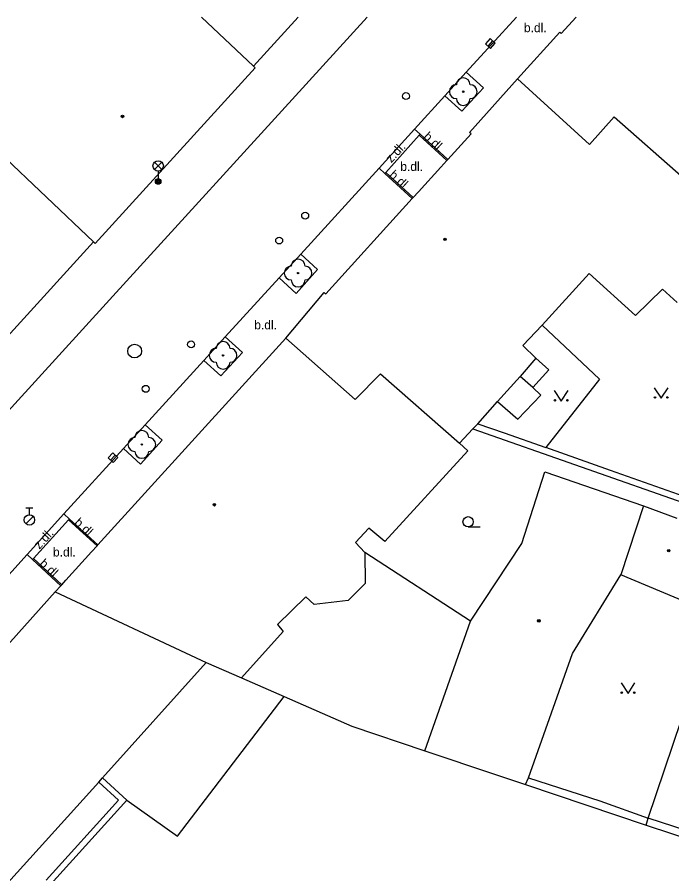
# Model space of a CAD drawing. Extents: x -598932 to -598196, y -1162207 to -1161504.
# Drawn here: x -598650.8 to -598603.5, y -1161567.1 to -1161505.2 of the extents above; entities that cross this region are included whole.
import ezdxf

# ---------------------------------------------------------------- set-up
doc = ezdxf.new("R2010")
doc.units = 0
for name, color, linetype in [('DOP - kresba z DSPS bez soueadnic', 7, 'Continuous'), ('DOP - rozhrani ploch obecne', 7, 'Continuous'), ('Level 22', 7, 'Continuous'), ('Level 27', 7, 'Continuous'), ('Level 28', 7, 'Continuous'), ('Level 33', 7, 'Continuous'), ('Level 36', 7, 'Continuous'), ('Level 39', 7, 'Continuous'), ('TM - budovy zdene_ betonove - VP', 7, 'Continuous'), ('TM - chodniky - VP', 7, 'Continuous'), ('TM - komunikace - VP', 7, 'Continuous'), ('TM - letecke snimky - pomocna linie', 7, 'Continuous'), ('TM - popis povrchu', 7, 'Continuous'), ('TM - rozhrani mezi zpev. plochami mezi sebou - VP', 7, 'Continuous'), ('TM - vstup do budovy - nerozlisene', 7, 'Continuous')]:
    doc.layers.add(name, color=color, linetype=linetype)

msp = doc.modelspace()

# ---------------------------------------------------------------- linework, layer by layer
at = {"layer": 'DOP - kresba z DSPS bez soueadnic'}
for points in [[(-598613.52, -1161531.95), (-598614.42, -1161531.16)], [(-598607.91, -1161537.95), (-598612.58, -1161536.3)], [(-598601.77, -1161540.12), (-598607.91, -1161537.95)], [(-598644.61, -1161560.16), (-598642.85, -1161561.79)], [(-598613.84, -1161560.16), (-598608.67, -1161561.84)], [(-598643.44, -1161561.79), (-598644.87, -1161560.47)], [(-598648.67, -1161567.57), (-598643.44, -1161561.79)], [(-598642.85, -1161561.79), (-598648.36, -1161567.87)], [(-598608.67, -1161561.84), (-598605.18, -1161563.09)], [(-598596.12, -1161566.02), (-598605.18, -1161563.09)]]:
    msp.add_lwpolyline(points, dxfattribs=at)
at = {"layer": 'DOP - rozhrani ploch obecne'}
for points in [[(-598612.85, -1161527.44), (-598608.7, -1161531.35)], [(-598612.35, -1161530.67), (-598613.31, -1161529.84)], [(-598613.52, -1161531.95), (-598612.35, -1161530.67)], [(-598608.7, -1161531.35), (-598612.58, -1161536.3)], [(-598612.94, -1161532.5), (-598613.52, -1161531.95)], [(-598614.6, -1161534.24), (-598612.94, -1161532.5)], [(-598616.06, -1161532.97), (-598614.6, -1161534.24)], [(-598617.49, -1161534.59), (-598615.59, -1161535.24)], [(-598617.85, -1161534.94), (-598602.19, -1161540.44)], [(-598615.59, -1161535.24), (-598612.58, -1161536.3)], [(-598605.18, -1161563.09), (-598598.04, -1161541.9)], [(-598634.57, -1161552.93), (-598631.48, -1161554.29), (-598626.6, -1161556.44)], [(-598626.6, -1161556.44), (-598621.31, -1161558.21)], [(-598614.04, -1161560.64), (-598605.34, -1161563.6)], [(-598605.34, -1161563.6), (-598605.18, -1161563.09)], [(-598605.34, -1161563.6), (-598596.17, -1161566.61)]]:
    msp.add_lwpolyline(points, dxfattribs=at)
at = {"layer": 'Level 22'}
for centre in [(-598618.54, -1161510.57), (-598630.47, -1161523.68), (-598635.89, -1161529.63), (-598641.76, -1161536.07)]:
    msp.add_circle(centre, 0.05, dxfattribs=at)
for centre, start, end in [((-598618.54, -1161510.07), 0, 180), ((-598619.04, -1161510.57), 90, 270), ((-598618.04, -1161510.57), 270, 90), ((-598618.54, -1161511.07), 180, 0), ((-598630.47, -1161523.18), 0, 180), ((-598630.97, -1161523.68), 90, 270), ((-598629.97, -1161523.68), 270, 90), ((-598630.47, -1161524.18), 180, 0), ((-598636.39, -1161529.63), 90, 270), ((-598635.89, -1161529.13), 0, 180), ((-598635.39, -1161529.63), 270, 90), ((-598635.89, -1161530.13), 180, 0), ((-598641.76, -1161535.57), 0, 180), ((-598642.26, -1161536.07), 90, 270), ((-598641.26, -1161536.07), 270, 90), ((-598641.76, -1161536.57), 180, 0)]:
    msp.add_arc(centre, 0.5, start, end, dxfattribs=at)
at = {"layer": 'Level 27'}
for p, q in [((-598616.749, -1161507.275), (-598616.411, -1161506.905)), ((-598643.682, -1161536.845), (-598644.018, -1161537.215))]:
    msp.add_line(p, q, dxfattribs=at)
for points in [[(-598616.564, -1161507.443), (-598616.227, -1161507.074), (-598616.596, -1161506.737), (-598616.933, -1161507.106)], [(-598643.866, -1161536.677), (-598644.203, -1161537.046), (-598643.834, -1161537.383), (-598643.497, -1161537.014)]]:
    msp.add_lwpolyline(points, close=True, dxfattribs=at)
msp.add_circle((-598642.28, -1161529.32), 0.5, dxfattribs=at)
at = {"layer": 'Level 28'}
for p, q in [((-598650.13, -1161540.655), (-598649.63, -1161540.655)), ((-598649.88, -1161541.155), (-598649.88, -1161540.655)), ((-598650.138, -1161541.802), (-598649.608, -1161541.272))]:
    msp.add_line(p, q, dxfattribs=at)
for centre, radius in [((-598622.68, -1161510.89), 0.25), ((-598629.96, -1161519.53), 0.25), ((-598631.84, -1161521.33), 0.25), ((-598638.2, -1161528.84), 0.25), ((-598641.48, -1161532.05), 0.25), ((-598649.88, -1161541.53), 0.375)]:
    msp.add_circle(centre, radius, dxfattribs=at)
at = {"layer": 'Level 33'}
for p, q in [((-598640.845, -1161516.2), (-598640.315, -1161515.67)), ((-598640.845, -1161515.67), (-598640.315, -1161516.2)), ((-598640.58, -1161516.31), (-598640.58, -1161517.06))]:
    msp.add_line(p, q, dxfattribs=at)
for centre, radius in [((-598640.58, -1161515.935), 0.375), ((-598640.58, -1161517.06), 0.2), ((-598640.58, -1161517.06), 0.145), ((-598640.58, -1161517.06), 0.0876)]:
    msp.add_circle(centre, radius, dxfattribs=at)
at = {"layer": 'Level 36'}
msp.add_line((-598618.19, -1161542.035), (-598617.315, -1161542.035), dxfattribs=at)
for points in [[(-598611.97, -1161532.18), (-598611.47, -1161532.93), (-598610.97, -1161532.18)], [(-598604.74, -1161531.97), (-598604.24, -1161532.72), (-598603.74, -1161531.97)], [(-598607.14, -1161553.31), (-598606.64, -1161554.06), (-598606.14, -1161553.31)]]:
    msp.add_lwpolyline(points, dxfattribs=at)
for centre, radius in [((-598611.92, -1161532.88), 0.05), ((-598611.021, -1161532.88), 0.05), ((-598604.69, -1161532.67), 0.05), ((-598603.791, -1161532.67), 0.05), ((-598618.19, -1161541.66), 0.375), ((-598607.09, -1161554.01), 0.05), ((-598606.191, -1161554.01), 0.05)]:
    msp.add_circle(centre, radius, dxfattribs=at)
at = {"layer": 'Level 39'}
for centre, radius in [((-598643.16, -1161512.36), 0.09), ((-598643.16, -1161512.36), 0.0398), ((-598619.86, -1161521.24), 0.09), ((-598619.86, -1161521.24), 0.0398), ((-598636.52, -1161540.43), 0.09), ((-598636.52, -1161540.43), 0.0398), ((-598603.7, -1161543.75), 0.09), ((-598603.7, -1161543.75), 0.0398), ((-598613.08, -1161548.82), 0.09), ((-598613.08, -1161548.82), 0.0398)]:
    msp.add_circle(centre, radius, dxfattribs=at)
at = {"layer": 'TM - budovy zdene_ betonove - VP'}
for points in [[(-598637.451, -1161505.182), (-598633.7, -1161508.73)], [(-598630.467, -1161505.182), (-598633.7, -1161508.73)], [(-598611.46, -1161506.36), (-598610.391, -1161505.182)], [(-598614.62, -1161509.63), (-598611.57, -1161506.26)], [(-598611.57, -1161506.26), (-598611.46, -1161506.36)], [(-598633.7, -1161508.73), (-598633.57, -1161508.85)], [(-598633.57, -1161508.85), (-598645.12, -1161521.54)], [(-598618.09, -1161513.52), (-598614.62, -1161509.63)], [(-598614.62, -1161509.63), (-598609.41, -1161514.39)], [(-598655.46, -1161511.74), (-598645.25, -1161521.42)], [(-598609.41, -1161514.39), (-598607.65, -1161512.38)], [(-598607.65, -1161512.38), (-598602.6, -1161516.83)], [(-598619.66, -1161515.47), (-598617.98, -1161513.62)], [(-598617.98, -1161513.62), (-598618.09, -1161513.52)], [(-598620.17, -1161516.03), (-598619.73, -1161515.55)], [(-598619.73, -1161515.55), (-598619.66, -1161515.47)], [(-598621.78, -1161517.8), (-598620.17, -1161516.03)], [(-598622.16, -1161518.22), (-598621.78, -1161517.8)], [(-598628.47, -1161525.19), (-598622.22, -1161518.28)], [(-598622.22, -1161518.28), (-598622.16, -1161518.22)], [(-598645.25, -1161521.42), (-598657.03, -1161534.36)], [(-598645.12, -1161521.54), (-598645.25, -1161521.42)], [(-598609.45, -1161523.71), (-598612.85, -1161527.44)], [(-598606.09, -1161526.74), (-598609.45, -1161523.71)], [(-598604.16, -1161524.84), (-598606.09, -1161526.74)], [(-598603.09, -1161525.8), (-598604.16, -1161524.84)], [(-598631.36, -1161528.38), (-598628.58, -1161525.09)], [(-598628.58, -1161525.09), (-598628.47, -1161525.19)], [(-598612.85, -1161527.44), (-598614.24, -1161528.91)], [(-598644.93, -1161543.33), (-598631.36, -1161528.38)], [(-598631.36, -1161528.38), (-598626.34, -1161532.82)], [(-598614.24, -1161528.91), (-598613.31, -1161529.84)], [(-598613.31, -1161529.84), (-598614.42, -1161531.16)], [(-598626.34, -1161532.82), (-598624.53, -1161530.96)], [(-598624.53, -1161530.96), (-598618.82, -1161535.97)], [(-598614.42, -1161531.16), (-598616.06, -1161532.97)], [(-598617.49, -1161534.59), (-598616.06, -1161532.97)], [(-598617.49, -1161534.59), (-598617.85, -1161534.94)], [(-598618.82, -1161535.97), (-598617.85, -1161534.94)], [(-598618.82, -1161535.97), (-598618.21, -1161536.53)], [(-598618.21, -1161536.53), (-598624.2, -1161543.08)], [(-598614.31, -1161543.23), (-598612.66, -1161538.05)], [(-598612.66, -1161538.05), (-598605.53, -1161540.5)], [(-598605.53, -1161540.5), (-598607.15, -1161545.5)], [(-598605.53, -1161540.5), (-598603.12, -1161541.39)], [(-598625.36, -1161542.13), (-598626.33, -1161543.15)], [(-598624.2, -1161543.08), (-598625.36, -1161542.13)], [(-598645.39, -1161543.84), (-598644.99, -1161543.4)], [(-598644.99, -1161543.4), (-598644.93, -1161543.33)], [(-598626.33, -1161543.15), (-598625.64, -1161543.87)], [(-598618.03, -1161548.84), (-598614.31, -1161543.23)], [(-598647.25, -1161545.89), (-598645.39, -1161543.84)], [(-598625.64, -1161543.87), (-598625.63, -1161546.11)], [(-598647.55, -1161546.21), (-598647.25, -1161545.89)], [(-598610.65, -1161551.18), (-598607.15, -1161545.5)], [(-598602.28, -1161547.55), (-598607.15, -1161545.5)], [(-598648.03, -1161546.73), (-598647.61, -1161546.28)], [(-598647.61, -1161546.28), (-598647.55, -1161546.21)], [(-598625.63, -1161546.11), (-598626.86, -1161547.35)], [(-598660.63, -1161560.8), (-598655.72, -1161555.32), (-598654.7, -1161554.18), (-598648.03, -1161546.73)], [(-598648.03, -1161546.73), (-598637.12, -1161551.82)], [(-598629.91, -1161547.09), (-598631.97, -1161549.09)], [(-598629.3, -1161547.65), (-598629.91, -1161547.09)], [(-598626.86, -1161547.35), (-598629.3, -1161547.65)], [(-598621.31, -1161558.21), (-598618.03, -1161548.84)], [(-598631.55, -1161549.59), (-598634.57, -1161552.93)], [(-598631.97, -1161549.09), (-598631.55, -1161549.59)], [(-598613.84, -1161560.16), (-598610.65, -1161551.18)], [(-598637.12, -1161551.82), (-598644.61, -1161560.16)], [(-598637.12, -1161551.82), (-598634.57, -1161552.93)], [(-598621.31, -1161558.21), (-598616.21, -1161559.92)], [(-598644.87, -1161560.47), (-598644.61, -1161560.16)], [(-598616.21, -1161559.92), (-598614.04, -1161560.64)], [(-598614.04, -1161560.64), (-598613.84, -1161560.16)], [(-598644.87, -1161560.47), (-598653.06, -1161569.51)]]:
    msp.add_lwpolyline(points, dxfattribs=at)
at = {"layer": 'TM - chodniky - VP'}
for points in [[(-598618.32, -1161509.17), (-598617.08, -1161510.3), (-598618.65, -1161511.98), (-598619.87, -1161510.87)], [(-598631.83, -1161524.02), (-598630.6, -1161525.15), (-598629.07, -1161523.43), (-598630.28, -1161522.32)], [(-598637.27, -1161529.99), (-598636.05, -1161531.1), (-598634.5, -1161529.42), (-598635.73, -1161528.3)], [(-598643.09, -1161536.37), (-598641.86, -1161537.49), (-598640.3, -1161535.76), (-598641.52, -1161534.65)]]:
    msp.add_lwpolyline(points, dxfattribs=at)
at = {"layer": 'TM - komunikace - VP'}
for points in [[(-598674.35, -1161558.83), (-598666.32, -1161550.01), (-598661.22, -1161544.42), (-598654.38, -1161536.89), (-598642.62, -1161524), (-598630.9, -1161511.13), (-598625.488, -1161505.182)], [(-598614.684, -1161505.182), (-598616.49, -1161507.17), (-598618.32, -1161509.17)], [(-598618.32, -1161509.17), (-598619.87, -1161510.87)], [(-598619.87, -1161510.87), (-598622.07, -1161513.28)], [(-598622.07, -1161513.28), (-598624.62, -1161516.11)], [(-598624.62, -1161516.11), (-598630.28, -1161522.32)], [(-598630.28, -1161522.32), (-598631.83, -1161524.02)], [(-598631.83, -1161524.02), (-598635.73, -1161528.3)], [(-598635.73, -1161528.3), (-598637.27, -1161529.99)], [(-598637.27, -1161529.99), (-598641.52, -1161534.65)], [(-598641.52, -1161534.65), (-598643.09, -1161536.37)], [(-598643.09, -1161536.37), (-598647.39, -1161541.09)], [(-598647.39, -1161541.09), (-598650.05, -1161544.02)], [(-598650.05, -1161544.02), (-598652.51, -1161546.72)]]:
    msp.add_lwpolyline(points, dxfattribs=at)
at = {"layer": 'TM - letecke snimky - pomocna linie'}
for points in [[(-598618.03, -1161548.84), (-598625.64, -1161543.87)], [(-598642.85, -1161561.79), (-598639.18, -1161564.39), (-598631.48, -1161554.29)]]:
    msp.add_lwpolyline(points, dxfattribs=at)
at = {"layer": 'TM - rozhrani mezi zpev. plochami mezi sebou - VP'}
for points in [[(-598624.14, -1161516.41), (-598621.73, -1161513.72)], [(-598621.66, -1161513.65), (-598622.07, -1161513.28)], [(-598621.73, -1161513.72), (-598621.66, -1161513.65)], [(-598619.73, -1161515.55), (-598621.73, -1161513.72)], [(-598619.66, -1161515.47), (-598621.66, -1161513.65)], [(-598624.21, -1161516.48), (-598624.62, -1161516.11)], [(-598624.21, -1161516.48), (-598624.14, -1161516.41)], [(-598622.22, -1161518.28), (-598624.21, -1161516.48)], [(-598622.16, -1161518.22), (-598624.14, -1161516.41)], [(-598649.58, -1161544.32), (-598647.05, -1161541.53)], [(-598647.39, -1161541.09), (-598646.98, -1161541.46)], [(-598647.05, -1161541.53), (-598646.98, -1161541.46)], [(-598647.05, -1161541.53), (-598644.99, -1161543.4)], [(-598646.98, -1161541.46), (-598644.93, -1161543.33)], [(-598649.65, -1161544.39), (-598650.05, -1161544.02)], [(-598649.65, -1161544.39), (-598649.58, -1161544.32)], [(-598647.61, -1161546.28), (-598649.65, -1161544.39)], [(-598647.55, -1161546.21), (-598649.58, -1161544.32)]]:
    msp.add_lwpolyline(points, dxfattribs=at)
at = {"layer": 'TM - vstup do budovy - nerozlisene'}
for points in [[(-598620.17, -1161516.03), (-598621.78, -1161517.8)], [(-598645.39, -1161543.84), (-598647.25, -1161545.89)]]:
    msp.add_lwpolyline(points, dxfattribs=at)

# ---------------------------------------------------------------- texts
at = {"layer": 'TM - popis povrchu'}
for p in [(-598614.16, -1161506.27), (-598623.09, -1161516.3), (-598633.64, -1161527.75), (-598648.18, -1161544.17)]:
    msp.add_text('b.dl.', height=0.65, dxfattribs=at).set_placement(p)
for s, rotation, p in [('b.dl.', 317.54, (-598621.47, -1161513.89)), ('z.dl.', 46.93, (-598623.74, -1161515.75)), ('b.dl.', 317.54, (-598623.94, -1161516.66)), ('b.dl.', 317.54, (-598646.69, -1161541.79)), ('z.dl.', 46.93, (-598649.16, -1161543.68)), ('b.dl.', 317.54, (-598649.21, -1161544.75))]:
    msp.add_text(s, height=0.65, rotation=rotation, dxfattribs=at).set_placement(p)

doc.saveas('drawing.dxf')
